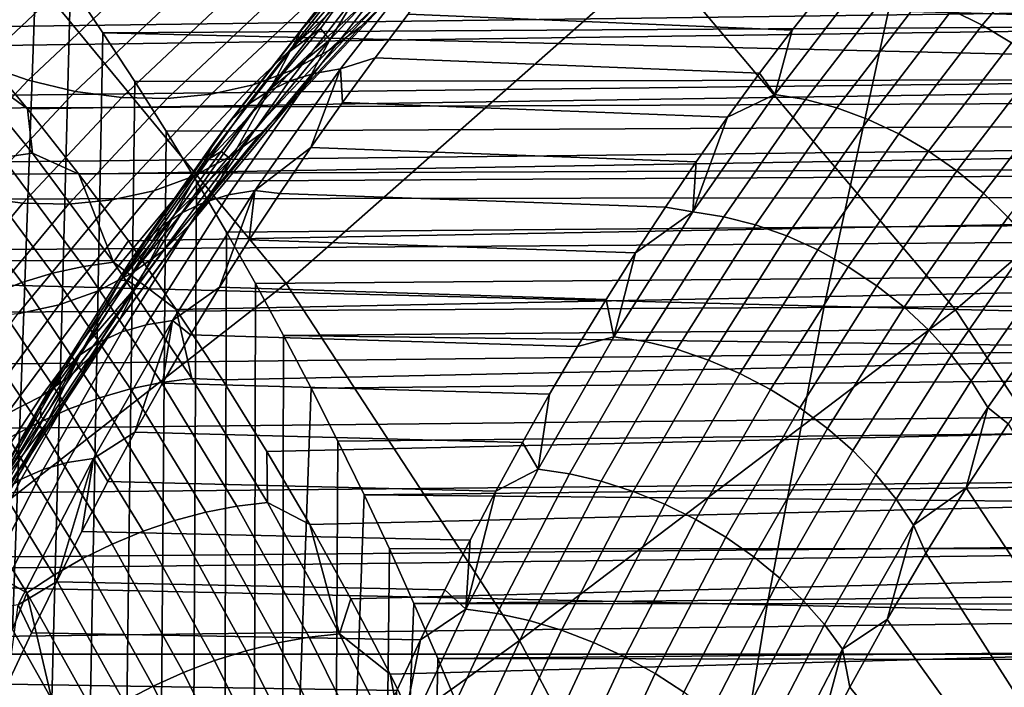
# Model space of a CAD drawing. Header units: metres. Extents: x -240 to 45, y -77 to 27.
# Tile 511 of 656: x -174.48 to -172.78, y 3.58 to 4.73. Entities that reach past the tile are written whole.
import ezdxf

# ---------------------------------------------------------------- set-up
doc = ezdxf.new("R2010")
doc.units = ezdxf.units.M
doc.layers.add('solid_102011X2', color=7, linetype='CONTINUOUS')

msp = doc.modelspace()

# ---------------------------------------------------------------- linework, layer by layer
at = {"layer": 'solid_102011X2'}
for points in [[(-174.021149, 4.277624, 308.858734), (-174.53035, 4.893939, 308.458069), (-173.972977, 5.451769, 309.578003), (-173.380569, 4.842184, 310.046204)], [(-172.865036, 4.232336, 310.446808), (-173.380569, 4.842184, 310.046204), (-172.809128, 5.394247, 311.157349), (-172.217361, 4.791349, 311.614197)], [(-170.988953, 5.191526, 350.291138), (-172.85762, 5.249444, 348.975159), (-172.981064, 4.747768, 349.126923), (-171.108978, 4.695385, 350.442841)], [(-174.451141, 4.874884, 299.806976), (-174.493454, 3.680415, 299.736572), (-174.564026, 3.798847, 299.61911), (-174.509888, 4.955082, 299.709198)], [(-173.660828, 4.941173, 288.907257), (-173.84285, 4.769847, 288.60434), (-173.892044, 4.720762, 288.663483), (-173.711334, 4.890865, 288.964264)], [(-173.813904, 4.928368, 288.097015), (-173.968597, 4.749249, 287.839569), (-173.994019, 4.715869, 287.879303), (-173.840134, 4.894068, 288.135437)], [(-172.671036, 4.898368, 287.281494), (-172.819046, 4.723392, 287.038177), (-172.87146, 4.749152, 287.050629), (-172.722855, 4.924822, 287.294891)], [(-174.446869, 4.862644, 289.421143), (-174.626862, 4.693226, 289.121613), (-174.704147, 4.737571, 289.141296), (-174.522995, 4.908093, 289.44281)], [(-172.621094, 4.866827, 287.272705), (-172.768402, 4.692682, 287.030548), (-172.819046, 4.723392, 287.038177), (-172.671036, 4.898368, 287.281494)], [(-174.760162, 3.701378, 307.550323), (-175.163818, 4.323822, 307.250885), (-174.53035, 4.893939, 308.458069), (-174.021149, 4.277624, 308.858734)], [(-173.840134, 4.894068, 288.135437), (-173.994019, 4.715869, 287.879303), (-174.014038, 4.678585, 287.91864), (-173.861038, 4.855753, 288.173279)], [(-173.977753, 4.637334, 288.251617), (-173.801147, 4.825821, 288.545532), (-173.767471, 4.887987, 288.487823), (-173.945709, 4.697755, 288.191193)], [(-173.711334, 4.890865, 288.964264), (-173.892044, 4.720762, 288.663483), (-173.948135, 4.679177, 288.72226), (-173.768524, 4.848245, 289.021179)], [(-173.871811, 4.81895, 288.21759), (-173.945709, 4.697755, 288.191193), (-173.767471, 4.887987, 288.487823)], [(-174.368271, 4.825234, 289.393738), (-174.547302, 4.656725, 289.095795), (-174.626862, 4.693226, 289.121613), (-174.446869, 4.862644, 289.421143)], [(-174.393585, 4.793295, 299.902771), (-174.425705, 3.560096, 299.849304), (-174.493454, 3.680415, 299.736572), (-174.451141, 4.874884, 299.806976)], [(-173.861038, 4.855753, 288.173279), (-174.014038, 4.678585, 287.91864), (-173.961487, 4.717659, 288.06839)], [(-173.768524, 4.848245, 289.021179), (-173.948135, 4.679177, 288.72226), (-174.010422, 4.645612, 288.779907), (-173.831696, 4.813845, 289.077362)], [(-173.861038, 4.855753, 288.173279), (-173.961487, 4.717659, 288.06839), (-173.945709, 4.697755, 288.191193), (-173.871811, 4.81895, 288.21759)], [(-169.980637, 4.832137, 299.087341), (-177.684311, 4.792286, 303.760437), (-177.598663, 4.680839, 303.82959), (-169.878571, 4.78199, 299.081604)], [(-174.559189, 4.687746, 298.742462), (-170.823715, 4.73943, 296.394928), (-170.916031, 4.839457, 296.241272), (-174.653488, 4.793106, 298.58551)], [(-173.618225, 3.661996, 309.151001), (-174.021149, 4.277624, 308.858734), (-173.380569, 4.842184, 310.046204), (-172.865036, 4.232336, 310.446808)], [(-173.820648, 4.835699, 287.687347), (-173.973053, 4.640104, 287.433716), (-174.015717, 4.626624, 287.470306), (-173.863647, 4.821793, 287.723389)], [(-173.774582, 4.844099, 287.653534), (-173.92717, 4.648246, 287.399536), (-173.973053, 4.640104, 287.433716), (-173.820648, 4.835699, 287.687347)], [(-173.92717, 4.648246, 287.399536), (-173.774582, 4.844099, 287.653534), (-173.810074, 4.742, 287.483337), (-173.867386, 4.666679, 287.387939)], [(-174.288162, 4.79633, 289.360931), (-174.466446, 4.628523, 289.064209), (-174.547302, 4.656725, 289.095795), (-174.368271, 4.825234, 289.393738)], [(-174.337219, 4.710276, 299.996582), (-174.393585, 4.793295, 299.902771), (-171.75383, 4.814499, 298.283234), (-171.559601, 4.726962, 298.302368)], [(-173.831696, 4.813845, 289.077362), (-174.010422, 4.645612, 288.779907), (-174.07811, 4.620485, 288.835724), (-173.90004, 4.788092, 289.13208)], [(-173.863647, 4.821793, 287.723389), (-174.015717, 4.626624, 287.470306), (-174.054581, 4.607987, 287.508759), (-173.902969, 4.802567, 287.761078)], [(-173.801147, 4.825821, 288.545532), (-173.977753, 4.637334, 288.251617), (-174.01799, 4.582931, 288.312866), (-173.84285, 4.769847, 288.60434)], [(-173.147461, 4.714766, 287.037659), (-173.810074, 4.742, 287.483337), (-173.751587, 4.815953, 287.580688), (-173.089905, 4.787946, 287.132294)], [(-172.981064, 4.747768, 349.126923), (-174.838776, 4.800856, 347.786346), (-174.952835, 4.286175, 347.922791), (-173.09201, 4.238776, 349.263336)], [(-174.207565, 4.776293, 289.32309), (-174.38533, 4.608973, 289.027252), (-174.466446, 4.628523, 289.064209), (-174.288162, 4.79633, 289.360931)], [(-173.902969, 4.802567, 287.761078), (-174.054581, 4.607987, 287.508759), (-174.089142, 4.584442, 287.548645), (-173.93811, 4.778277, 287.799988)], [(-169.878571, 4.78199, 299.081604), (-177.598663, 4.680839, 303.82959), (-177.514893, 4.568139, 303.896606), (-169.626129, 4.65806, 299.063293)], [(-174.337219, 4.710276, 299.996582), (-174.360809, 3.437907, 299.957336), (-174.425705, 3.560096, 299.849304), (-174.393585, 4.793295, 299.902771)], [(-173.90004, 4.788092, 289.13208), (-174.07811, 4.620485, 288.835724), (-174.150375, 4.60411, 288.889008), (-173.972733, 4.771308, 289.184631)], [(-173.93811, 4.778277, 287.799988), (-174.089142, 4.584442, 287.548645), (-174.118942, 4.556303, 287.589386), (-173.968597, 4.749249, 287.839569)], [(-173.031815, 4.793441, 287.114746), (-173.177444, 4.603734, 286.875549), (-173.147461, 4.714766, 287.037659), (-173.089905, 4.787946, 287.132294)], [(-172.978607, 4.784428, 287.089203), (-173.124039, 4.594984, 286.850311), (-173.177444, 4.603734, 286.875549), (-173.031815, 4.793441, 287.114746)], [(-172.924896, 4.769594, 287.067719), (-173.069992, 4.580588, 286.829376), (-173.124039, 4.594984, 286.850311), (-172.978607, 4.784428, 287.089203)], [(-172.462891, 3.623363, 310.731689), (-172.865036, 4.232336, 310.446808), (-172.217361, 4.791349, 311.614197), (-171.695358, 4.187817, 312.014191)], [(-174.127457, 4.765372, 289.280762), (-174.304947, 4.598318, 288.985382), (-174.38533, 4.608973, 289.027252), (-174.207565, 4.776293, 289.32309)], [(-174.048859, 4.763704, 289.234406), (-174.226288, 4.59669, 288.939087), (-174.304947, 4.598318, 288.985382), (-174.127457, 4.765372, 289.280762)], [(-173.972733, 4.771308, 289.184631), (-174.150375, 4.60411, 288.889008), (-174.226288, 4.59669, 288.939087), (-174.048859, 4.763704, 289.234406)], [(-173.84285, 4.769847, 288.60434), (-174.01799, 4.582931, 288.312866), (-174.065903, 4.535223, 288.374146), (-173.892044, 4.720762, 288.663483)], [(-172.87146, 4.749152, 287.050629), (-173.016083, 4.560754, 286.81308), (-173.069992, 4.580588, 286.829376), (-172.924896, 4.769594, 287.067719)], [(-173.968597, 4.749249, 287.839569), (-174.118942, 4.556303, 287.589386), (-174.143555, 4.523946, 287.630432), (-173.994019, 4.715869, 287.879303)], [(-171.108978, 4.695385, 350.442841), (-172.981064, 4.747768, 349.126923), (-173.09201, 4.238776, 349.263336), (-171.216858, 4.192008, 350.579224)], [(-172.819046, 4.723392, 287.038177), (-172.963089, 4.535762, 286.801605), (-173.016083, 4.560754, 286.81308), (-172.87146, 4.749152, 287.050629)], [(-174.467712, 4.57881, 298.894714), (-170.733994, 4.635945, 296.54422), (-170.823715, 4.73943, 296.394928), (-174.559189, 4.687746, 298.742462)], [(-174.337219, 4.710276, 299.996582), (-171.559601, 4.726962, 298.302368), (-171.365631, 4.640574, 298.314728)], [(-173.203873, 4.640284, 286.944916), (-173.867386, 4.666679, 287.387939), (-173.810074, 4.742, 287.483337), (-173.147461, 4.714766, 287.037659)], [(-174.282074, 4.625998, 300.088348), (-174.29866, 3.314027, 300.06073), (-174.360809, 3.437907, 299.957336), (-174.337219, 4.710276, 299.996582)], [(-174.282074, 4.625998, 300.088348), (-174.337219, 4.710276, 299.996582), (-171.365631, 4.640574, 298.314728), (-171.34404, 4.631032, 298.315704)], [(-173.994019, 4.715869, 287.879303), (-174.143555, 4.523946, 287.630432), (-174.162689, 4.487804, 287.671265), (-174.014038, 4.678585, 287.91864)], [(-173.892044, 4.720762, 288.663483), (-174.065903, 4.535223, 288.374146), (-174.120895, 4.494806, 288.434753), (-173.948135, 4.679177, 288.72226)], [(-173.961487, 4.717659, 288.06839), (-174.048584, 4.613132, 287.923401), (-173.945709, 4.697755, 288.191193)], [(-174.014038, 4.678585, 287.91864), (-174.048584, 4.613132, 287.923401), (-173.961487, 4.717659, 288.06839)], [(-173.177444, 4.603734, 286.875549), (-173.203873, 4.640284, 286.944916), (-173.147461, 4.714766, 287.037659)], [(-172.768402, 4.692682, 287.030548), (-172.911743, 4.505971, 286.795135), (-172.963089, 4.535762, 286.801605), (-172.819046, 4.723392, 287.038177)], [(-174.146881, 4.433763, 287.970123), (-173.977753, 4.637334, 288.251617), (-173.945709, 4.697755, 288.191193), (-174.116455, 4.492233, 287.907013)], [(-174.048584, 4.613132, 287.923401), (-174.116455, 4.492233, 287.907013), (-173.945709, 4.697755, 288.191193)], [(-172.720261, 4.657461, 287.027863), (-172.862778, 4.471804, 286.793762), (-172.911743, 4.505971, 286.795135), (-172.768402, 4.692682, 287.030548)], [(-174.458633, 4.502194, 299.020599), (-174.602386, 4.677364, 298.781342), (-174.654312, 4.669742, 298.805023), (-174.510696, 4.494866, 299.044006)], [(-174.602386, 4.677364, 298.781342), (-174.467712, 4.57881, 298.894714), (-174.559189, 4.687746, 298.742462)], [(-174.458633, 4.502194, 299.020599), (-174.467712, 4.57881, 298.894714), (-174.602386, 4.677364, 298.781342)], [(-173.948135, 4.679177, 288.72226), (-174.120895, 4.494806, 288.434753), (-174.182297, 4.462183, 288.493866), (-174.010422, 4.645612, 288.779907)], [(-174.014038, 4.678585, 287.91864), (-174.162689, 4.487804, 287.671265), (-174.133087, 4.50557, 287.782776), (-174.048584, 4.613132, 287.923401)], [(-173.92717, 4.648246, 287.399536), (-173.867386, 4.666679, 287.387939), (-173.923508, 4.590044, 287.294556)], [(-173.259125, 4.564555, 286.854126), (-173.923508, 4.590044, 287.294556), (-173.867386, 4.666679, 287.387939), (-173.203873, 4.640284, 286.944916)], [(-169.511795, 4.601267, 299.053833), (-169.626129, 4.65806, 299.063293), (-177.514893, 4.568139, 303.896606)], [(-174.466446, 4.628523, 289.064209), (-174.637863, 4.445574, 288.778931), (-174.719452, 4.472984, 288.809265), (-174.547302, 4.656725, 289.095795)], [(-174.010422, 4.645612, 288.779907), (-174.182297, 4.462183, 288.493866), (-174.249329, 4.437761, 288.550781), (-174.07811, 4.620485, 288.835724)], [(-173.92717, 4.648246, 287.399536), (-174.074936, 4.438233, 287.153625), (-174.120621, 4.430375, 287.188141), (-173.973053, 4.640104, 287.433716)], [(-173.92717, 4.648246, 287.399536), (-173.978424, 4.512152, 287.203156), (-174.074936, 4.438233, 287.153625)], [(-173.92717, 4.648246, 287.399536), (-173.923508, 4.590044, 287.294556), (-173.978424, 4.512152, 287.203156)], [(-172.675293, 4.61823, 287.030121), (-172.816925, 4.43375, 286.797485), (-172.862778, 4.471804, 286.793762), (-172.720261, 4.657461, 287.027863)], [(-174.38533, 4.608973, 289.027252), (-174.556229, 4.426572, 288.742828), (-174.637863, 4.445574, 288.778931), (-174.466446, 4.628523, 289.064209)], [(-174.37912, 4.466531, 299.042145), (-170.646927, 4.529209, 296.689148), (-170.733994, 4.635945, 296.54422), (-174.467712, 4.57881, 298.894714)], [(-174.228195, 4.54058, 300.178009), (-174.239258, 3.188433, 300.159607), (-174.29866, 3.314027, 300.06073), (-174.282074, 4.625998, 300.088348)], [(-174.228195, 4.54058, 300.178009), (-174.282074, 4.625998, 300.088348), (-171.34404, 4.631032, 298.315704), (-171.172226, 4.555715, 298.320465)], [(-174.015717, 4.626624, 287.470306), (-174.162949, 4.417367, 287.22525), (-174.201355, 4.399381, 287.264496), (-174.054581, 4.607987, 287.508759)], [(-173.977753, 4.637334, 288.251617), (-174.146881, 4.433763, 287.970123), (-174.185654, 4.381116, 288.033813), (-174.01799, 4.582931, 288.312866)], [(-173.973053, 4.640104, 287.433716), (-174.120621, 4.430375, 287.188141), (-174.162949, 4.417367, 287.22525), (-174.015717, 4.626624, 287.470306)], [(-173.177444, 4.603734, 286.875549), (-173.259125, 4.564555, 286.854126), (-173.203873, 4.640284, 286.944916)], [(-174.304947, 4.598318, 288.985382), (-174.475571, 4.416216, 288.701416), (-174.556229, 4.426572, 288.742828), (-174.38533, 4.608973, 289.027252)], [(-174.07811, 4.620485, 288.835724), (-174.249329, 4.437761, 288.550781), (-174.321152, 4.421845, 288.604797), (-174.150375, 4.60411, 288.889008)], [(-174.054581, 4.607987, 287.508759), (-174.201355, 4.399381, 287.264496), (-174.235336, 4.376659, 287.305328), (-174.089142, 4.584442, 287.548645)], [(-174.048584, 4.613132, 287.923401), (-174.133087, 4.50557, 287.782776), (-174.116455, 4.492233, 287.907013)], [(-172.634155, 4.57555, 287.037323), (-172.774796, 4.39235, 286.806305), (-172.816925, 4.43375, 286.797485), (-172.675293, 4.61823, 287.030121)], [(-169.511795, 4.601267, 299.053833), (-177.514893, 4.568139, 303.896606), (-177.433197, 4.454524, 303.961426), (-169.399796, 4.544442, 299.044708)], [(-174.226288, 4.59669, 288.939087), (-174.396881, 4.414634, 288.655212), (-174.475571, 4.416216, 288.701416), (-174.304947, 4.598318, 288.985382)], [(-174.150375, 4.60411, 288.889008), (-174.321152, 4.421845, 288.604797), (-174.396881, 4.414634, 288.655212), (-174.226288, 4.59669, 288.939087)], [(-173.177444, 4.603734, 286.875549), (-173.318665, 4.401117, 286.643768), (-173.259125, 4.564555, 286.854126)], [(-173.124039, 4.594984, 286.850311), (-173.26506, 4.392657, 286.618866), (-173.318665, 4.401117, 286.643768), (-173.177444, 4.603734, 286.875549)], [(-173.069992, 4.580588, 286.829376), (-173.210678, 4.378746, 286.59848), (-173.26506, 4.392657, 286.618866), (-173.124039, 4.594984, 286.850311)], [(-174.458633, 4.502194, 299.020599), (-174.37912, 4.466531, 299.042145), (-174.467712, 4.57881, 298.894714)], [(-174.089142, 4.584442, 287.548645), (-174.235336, 4.376659, 287.305328), (-174.264435, 4.349505, 287.347198), (-174.118942, 4.556303, 287.589386)], [(-174.01799, 4.582931, 288.312866), (-174.185654, 4.381116, 288.033813), (-174.232285, 4.334949, 288.097229), (-174.065903, 4.535223, 288.374146)], [(-173.313217, 4.487628, 286.765259), (-173.978424, 4.512152, 287.203156), (-173.923508, 4.590044, 287.294556), (-173.259125, 4.564555, 286.854126)], [(-173.016083, 4.560754, 286.81308), (-173.156311, 4.359581, 286.582916), (-173.210678, 4.378746, 286.59848), (-173.069992, 4.580588, 286.829376)], [(-174.118942, 4.556303, 287.589386), (-174.264435, 4.349505, 287.347198), (-174.288269, 4.318279, 287.389587), (-174.143555, 4.523946, 287.630432)], [(-173.318665, 4.401117, 286.643768), (-173.313217, 4.487628, 286.765259), (-173.259125, 4.564555, 286.854126)], [(-172.963089, 4.535762, 286.801605), (-173.102707, 4.335436, 286.572418), (-173.156311, 4.359581, 286.582916), (-173.016083, 4.560754, 286.81308)], [(-169.290115, 4.487599, 299.035858), (-169.399796, 4.544442, 299.044708), (-177.433197, 4.454524, 303.961426)], [(-174.175568, 4.453906, 300.265625), (-174.182602, 3.061459, 300.253906), (-174.239258, 3.188433, 300.159607), (-174.228195, 4.54058, 300.178009)], [(-174.175568, 4.453906, 300.265625), (-174.228195, 4.54058, 300.178009), (-171.172226, 4.555715, 298.320465), (-170.980469, 4.473168, 298.319702)], [(-174.293427, 4.351108, 299.184753), (-170.562546, 4.419422, 296.829559), (-170.646927, 4.529209, 296.689148), (-174.37912, 4.466531, 299.042145)], [(-174.143555, 4.523946, 287.630432), (-174.288269, 4.318279, 287.389587), (-174.306519, 4.283401, 287.431885), (-174.162689, 4.487804, 287.671265)], [(-174.065903, 4.535223, 288.374146), (-174.232285, 4.334949, 288.097229), (-174.286209, 4.295836, 288.159637), (-174.120895, 4.494806, 288.434753)], [(-172.911743, 4.505971, 286.795135), (-173.050659, 4.306656, 286.567108), (-173.102707, 4.335436, 286.572418), (-172.963089, 4.535762, 286.801605)], [(-174.133087, 4.50557, 287.782776), (-174.214966, 4.395144, 287.646515), (-174.116455, 4.492233, 287.907013)], [(-174.162689, 4.487804, 287.671265), (-174.214966, 4.395144, 287.646515), (-174.133087, 4.50557, 287.782776)], [(-174.074936, 4.438233, 287.153625), (-173.978424, 4.512152, 287.203156), (-174.03212, 4.433053, 287.1138)], [(-173.366135, 4.40955, 286.678345), (-174.03212, 4.433053, 287.1138), (-173.978424, 4.512152, 287.203156), (-173.313217, 4.487628, 286.765259)], [(-172.862778, 4.471804, 286.793762), (-173.0009, 4.273651, 286.567047), (-173.050659, 4.306656, 286.567108), (-172.911743, 4.505971, 286.795135)], [(-174.37114, 4.307235, 299.276276), (-174.510696, 4.494866, 299.044006), (-174.563614, 4.482583, 299.063019), (-174.424347, 4.2955, 299.294769)], [(-174.318909, 4.314245, 299.253174), (-174.458633, 4.502194, 299.020599), (-174.510696, 4.494866, 299.044006), (-174.37114, 4.307235, 299.276276)], [(-174.318909, 4.314245, 299.253174), (-174.37912, 4.466531, 299.042145), (-174.458633, 4.502194, 299.020599)], [(-174.120895, 4.494806, 288.434753), (-174.286209, 4.295836, 288.159637), (-174.346725, 4.264266, 288.220184), (-174.182297, 4.462183, 288.493866)], [(-174.307999, 4.21587, 287.701996), (-174.146881, 4.433763, 287.970123), (-174.116455, 4.492233, 287.907013), (-174.27916, 4.272175, 287.63623)], [(-174.214966, 4.395144, 287.646515), (-174.27916, 4.272175, 287.63623), (-174.116455, 4.492233, 287.907013)], [(-169.290115, 4.487599, 299.035858), (-177.433197, 4.454524, 303.961426), (-177.408798, 4.419834, 303.980682), (-169.182739, 4.430749, 299.027313)], [(-174.424347, 4.2955, 299.294769), (-174.563614, 4.482583, 299.063019), (-174.616364, 4.465625, 299.077362), (-174.477539, 4.2793, 299.308411)], [(-174.162689, 4.487804, 287.671265), (-174.306519, 4.283401, 287.431885), (-174.214966, 4.395144, 287.646515)], [(-174.124176, 4.36612, 300.351135), (-174.175568, 4.453906, 300.265625), (-170.980469, 4.473168, 298.319702), (-170.789978, 4.393008, 298.312561)], [(-173.318665, 4.401117, 286.643768), (-173.366135, 4.40955, 286.678345), (-173.313217, 4.487628, 286.765259)], [(-172.816925, 4.43375, 286.797485), (-172.954132, 4.236892, 286.572296), (-173.0009, 4.273651, 286.567047), (-172.862778, 4.471804, 286.793762)], [(-174.477539, 4.2793, 299.308411), (-174.616364, 4.465625, 299.077362), (-174.668762, 4.444076, 299.086975), (-174.530502, 4.258723, 299.317078)], [(-174.182297, 4.462183, 288.493866), (-174.346725, 4.264266, 288.220184), (-174.413101, 4.240633, 288.278198), (-174.249329, 4.437761, 288.550781)], [(-174.318909, 4.314245, 299.253174), (-174.293427, 4.351108, 299.184753), (-174.37912, 4.466531, 299.042145)], [(-174.249329, 4.437761, 288.550781), (-174.413101, 4.240633, 288.278198), (-174.484497, 4.225231, 288.332916), (-174.321152, 4.421845, 288.604797)], [(-174.074936, 4.438233, 287.153625), (-174.217346, 4.214065, 286.916626), (-174.262817, 4.206521, 286.951477), (-174.120621, 4.430375, 287.188141)], [(-174.074936, 4.438233, 287.153625), (-174.135864, 4.271435, 286.941132), (-174.217346, 4.214065, 286.916626)], [(-174.124176, 4.36612, 300.351135), (-174.128723, 2.933255, 300.343567), (-174.182602, 3.061459, 300.253906), (-174.175568, 4.453906, 300.265625)], [(-174.074936, 4.438233, 287.153625), (-174.084595, 4.352798, 287.026428), (-174.135864, 4.271435, 286.941132)], [(-174.074936, 4.438233, 287.153625), (-174.03212, 4.433053, 287.1138), (-174.084595, 4.352798, 287.026428)], [(-169.182739, 4.430749, 299.027313), (-177.408798, 4.419834, 303.980682), (-177.337769, 4.316699, 304.036438), (-169.077698, 4.373904, 299.019104)], [(-174.475571, 4.416216, 288.701416), (-174.638763, 4.219783, 288.429779), (-174.719711, 4.229805, 288.470734), (-174.556229, 4.426572, 288.742828)], [(-174.321152, 4.421845, 288.604797), (-174.484497, 4.225231, 288.332916), (-174.560043, 4.218252, 288.383667), (-174.396881, 4.414634, 288.655212)], [(-174.146881, 4.433763, 287.970123), (-174.307999, 4.21587, 287.701996), (-174.345322, 4.165173, 287.768066), (-174.185654, 4.381116, 288.033813)], [(-174.120621, 4.430375, 287.188141), (-174.262817, 4.206521, 286.951477), (-174.30481, 4.194032, 286.989136), (-174.162949, 4.417367, 287.22525)], [(-173.417862, 4.330369, 286.593384), (-174.084595, 4.352798, 287.026428), (-174.03212, 4.433053, 287.1138), (-173.366135, 4.40955, 286.678345)], [(-172.774796, 4.39235, 286.806305), (-172.911026, 4.196903, 286.582703), (-172.954132, 4.236892, 286.572296), (-172.816925, 4.43375, 286.797485)], [(-174.396881, 4.414634, 288.655212), (-174.560043, 4.218252, 288.383667), (-174.638763, 4.219783, 288.429779), (-174.475571, 4.416216, 288.701416)], [(-174.162949, 4.417367, 287.22525), (-174.30481, 4.194032, 286.989136), (-174.342773, 4.176766, 287.029144), (-174.201355, 4.399381, 287.264496)], [(-174.210678, 4.23273, 299.322479), (-170.480896, 4.306765, 296.965485), (-170.562546, 4.419422, 296.829559), (-174.293427, 4.351108, 299.184753)], [(-173.318665, 4.401117, 286.643768), (-173.417862, 4.330369, 286.593384), (-173.366135, 4.40955, 286.678345)], [(-174.201355, 4.399381, 287.264496), (-174.342773, 4.176766, 287.029144), (-174.376175, 4.154952, 287.070953), (-174.235336, 4.376659, 287.305328)], [(-174.306519, 4.283401, 287.431885), (-174.294174, 4.282036, 287.514679), (-174.214966, 4.395144, 287.646515)], [(-174.214966, 4.395144, 287.646515), (-174.294174, 4.282036, 287.514679), (-174.27916, 4.272175, 287.63623)], [(-174.074097, 4.2774, 300.434479), (-174.124176, 4.36612, 300.351135), (-170.789978, 4.393008, 298.312561), (-170.58493, 4.306862, 298.300781)], [(-173.318665, 4.401117, 286.643768), (-173.455002, 4.185579, 286.420135), (-173.417862, 4.330369, 286.593384)], [(-173.26506, 4.392657, 286.618866), (-173.401199, 4.177439, 286.395569), (-173.455002, 4.185579, 286.420135), (-173.318665, 4.401117, 286.643768)], [(-173.210678, 4.378746, 286.59848), (-173.346481, 4.164059, 286.375732), (-173.401199, 4.177439, 286.395569), (-173.26506, 4.392657, 286.618866)], [(-172.737015, 4.348196, 286.820068), (-172.872192, 4.154254, 286.598175), (-172.911026, 4.196903, 286.582703), (-172.774796, 4.39235, 286.806305)], [(-168.975006, 4.317087, 299.01123), (-169.077698, 4.373904, 299.019104), (-177.337769, 4.316699, 304.036438)], [(-174.235336, 4.376659, 287.305328), (-174.376175, 4.154952, 287.070953), (-174.404587, 4.128882, 287.113983), (-174.264435, 4.349505, 287.347198)], [(-174.185654, 4.381116, 288.033813), (-174.345322, 4.165173, 287.768066), (-174.390686, 4.120715, 287.833618), (-174.232285, 4.334949, 288.097229)], [(-173.156311, 4.359581, 286.582916), (-173.291641, 4.14563, 286.360962), (-173.346481, 4.164059, 286.375732), (-173.210678, 4.378746, 286.59848)], [(-173.468414, 4.250134, 286.510376), (-174.135864, 4.271435, 286.941132), (-174.084595, 4.352798, 287.026428), (-173.417862, 4.330369, 286.593384)], [(-174.074097, 4.2774, 300.434479), (-174.077576, 2.803921, 300.42868), (-174.128723, 2.933255, 300.343567), (-174.124176, 4.36612, 300.351135)], [(-173.102707, 4.335436, 286.572418), (-173.237457, 4.122416, 286.35141), (-173.291641, 4.14563, 286.360962), (-173.156311, 4.359581, 286.582916)], [(-174.264435, 4.349505, 287.347198), (-174.404587, 4.128882, 287.113983), (-174.427628, 4.098905, 287.157684), (-174.288269, 4.318279, 287.389587)], [(-174.318909, 4.314245, 299.253174), (-174.210678, 4.23273, 299.322479), (-174.293427, 4.351108, 299.184753)], [(-173.050659, 4.306656, 286.567108), (-173.184708, 4.094747, 286.34726), (-173.237457, 4.122416, 286.35141), (-173.102707, 4.335436, 286.572418)], [(-172.704132, 4.301917, 286.838562), (-172.838211, 4.109554, 286.6185), (-172.872192, 4.154254, 286.598175), (-172.737015, 4.348196, 286.820068)], [(-174.288269, 4.318279, 287.389587), (-174.427628, 4.098905, 287.157684), (-174.444977, 4.065419, 287.201447), (-174.306519, 4.283401, 287.431885)], [(-174.232285, 4.334949, 288.097229), (-174.390686, 4.120715, 287.833618), (-174.443527, 4.083051, 287.897766), (-174.286209, 4.295836, 288.159637)], [(-173.455002, 4.185579, 286.420135), (-173.468414, 4.250134, 286.510376), (-173.417862, 4.330369, 286.593384)], [(-168.975006, 4.317087, 299.01123), (-177.337769, 4.316699, 304.036438), (-177.268448, 4.212858, 304.090485), (-168.874771, 4.26033, 299.003723)], [(-174.236069, 4.106786, 299.501068), (-174.37114, 4.307235, 299.276276), (-174.424347, 4.2955, 299.294769), (-174.289551, 4.095646, 299.519073)], [(-174.183685, 4.113451, 299.478241), (-174.318909, 4.314245, 299.253174), (-174.37114, 4.307235, 299.276276), (-174.236069, 4.106786, 299.501068)], [(-174.183685, 4.113451, 299.478241), (-174.210678, 4.23273, 299.322479), (-174.318909, 4.314245, 299.253174)], [(-174.130875, 4.111595, 299.455292), (-170.401978, 4.191424, 297.096832), (-170.480896, 4.306765, 296.965485), (-174.210678, 4.23273, 299.322479)], [(-174.025299, 4.187689, 300.515717), (-174.074097, 4.2774, 300.434479), (-170.58493, 4.306862, 298.300781), (-170.383118, 4.2205, 298.287292)], [(-173.0009, 4.273651, 286.567047), (-173.13414, 4.063018, 286.348541), (-173.184708, 4.094747, 286.34726), (-173.050659, 4.306656, 286.567108)], [(-172.67659, 4.254173, 286.861542), (-172.809525, 4.063441, 286.643341), (-172.838211, 4.109554, 286.6185), (-172.704132, 4.301917, 286.838562)], [(-173.09201, 4.238776, 349.263336), (-174.952835, 4.286175, 347.922791), (-175.053894, 3.764891, 348.043671), (-173.190308, 3.723255, 349.384216)], [(-174.286209, 4.295836, 288.159637), (-174.443527, 4.083051, 287.897766), (-174.503189, 4.05265, 287.959778), (-174.346725, 4.264266, 288.220184)], [(-174.289551, 4.095646, 299.519073), (-174.424347, 4.2955, 299.294769), (-174.477539, 4.2793, 299.308411), (-174.343185, 4.080271, 299.531982)], [(-174.431992, 3.078241, 307.784088), (-174.760162, 3.701378, 307.550323), (-174.021149, 4.277624, 308.858734), (-173.618225, 3.661996, 309.151001)], [(-174.343185, 4.080271, 299.531982), (-174.477539, 4.2793, 299.308411), (-174.530502, 4.258723, 299.317078), (-174.396713, 4.060756, 299.539734)], [(-174.460556, 3.984445, 287.44809), (-174.307999, 4.21587, 287.701996), (-174.27916, 4.272175, 287.63623), (-174.433304, 4.038361, 287.3797)], [(-174.306519, 4.283401, 287.431885), (-174.444977, 4.065419, 287.201447), (-174.370712, 4.166415, 287.387299)], [(-174.370712, 4.166415, 287.387299), (-174.433304, 4.038361, 287.3797), (-174.27916, 4.272175, 287.63623)], [(-174.306519, 4.283401, 287.431885), (-174.370712, 4.166415, 287.387299), (-174.294174, 4.282036, 287.514679)], [(-174.294174, 4.282036, 287.514679), (-174.370712, 4.166415, 287.387299), (-174.27916, 4.272175, 287.63623)], [(-174.217346, 4.214065, 286.916626), (-174.135864, 4.271435, 286.941132), (-174.185913, 4.189013, 286.857849)], [(-173.517776, 4.168894, 286.429352), (-174.185913, 4.189013, 286.857849), (-174.135864, 4.271435, 286.941132), (-173.468414, 4.250134, 286.510376)], [(-174.025299, 4.187689, 300.515717), (-174.029129, 2.673637, 300.509308), (-174.077576, 2.803921, 300.42868), (-174.074097, 4.2774, 300.434479)], [(-172.954132, 4.236892, 286.572296), (-173.086472, 4.027681, 286.355225), (-173.13414, 4.063018, 286.348541), (-173.0009, 4.273651, 286.567047)], [(-168.874771, 4.26033, 299.003723), (-177.268448, 4.212858, 304.090485), (-177.200928, 4.108491, 304.142761), (-168.776855, 4.203617, 298.996582)], [(-174.396713, 4.060756, 299.539734), (-174.530502, 4.258723, 299.317078), (-174.582382, 4.234089, 299.320648), (-174.449265, 4.037401, 299.542175)], [(-174.346725, 4.264266, 288.220184), (-174.503189, 4.05265, 287.959778), (-174.568924, 4.029892, 288.01889), (-174.413101, 4.240633, 288.278198)], [(-172.809525, 4.063441, 286.643341), (-172.67659, 4.254173, 286.861542), (-172.699921, 4.143882, 286.814606), (-172.774582, 4.035441, 286.692047)], [(-174.413101, 4.240633, 288.278198), (-174.568924, 4.029892, 288.01889), (-174.639908, 4.015061, 288.07428), (-174.484497, 4.225231, 288.332916)], [(-174.449265, 4.037401, 299.542175), (-174.582382, 4.234089, 299.320648), (-174.632492, 4.205731, 299.319031), (-174.500153, 4.010523, 299.539276)], [(-173.455002, 4.185579, 286.420135), (-173.517776, 4.168894, 286.429352), (-173.468414, 4.250134, 286.510376)], [(-171.216858, 4.192008, 350.579224), (-173.09201, 4.238776, 349.263336), (-173.190308, 3.723255, 349.384216), (-171.312439, 3.682174, 350.700043)], [(-172.911026, 4.196903, 286.582703), (-173.042389, 3.989241, 286.367279), (-173.086472, 4.027681, 286.355225), (-172.954132, 4.236892, 286.572296)], [(-174.183685, 4.113451, 299.478241), (-174.130875, 4.111595, 299.455292), (-174.210678, 4.23273, 299.322479)], [(-174.025299, 4.187689, 300.515717), (-170.383118, 4.2205, 298.287292), (-170.192612, 4.137526, 298.272827)], [(-173.290771, 3.045595, 309.379028), (-173.618225, 3.661996, 309.151001), (-172.865036, 4.232336, 310.446808), (-172.462891, 3.623363, 310.731689)], [(-168.776855, 4.203617, 298.996582), (-177.200928, 4.108491, 304.142761), (-177.133301, 4.000533, 304.194794), (-168.587341, 4.090244, 298.983124)], [(-174.307999, 4.21587, 287.701996), (-174.460556, 3.984445, 287.44809), (-174.49646, 3.935899, 287.516541), (-174.345322, 4.165173, 287.768066)], [(-174.262817, 4.206521, 286.951477), (-174.399094, 3.968557, 286.72467), (-174.440765, 3.95664, 286.762878), (-174.30481, 4.194032, 286.989136)], [(-174.217346, 4.214065, 286.916626), (-174.353821, 3.975756, 286.689514), (-174.399094, 3.968557, 286.72467), (-174.262817, 4.206521, 286.951477)], [(-174.217346, 4.214065, 286.916626), (-174.282318, 4.021194, 286.697388), (-174.353821, 3.975756, 286.689514)], [(-174.217346, 4.214065, 286.916626), (-174.234726, 4.105585, 286.776611), (-174.282318, 4.021194, 286.697388)], [(-174.217346, 4.214065, 286.916626), (-174.185913, 4.189013, 286.857849), (-174.234726, 4.105585, 286.776611)], [(-174.30481, 4.194032, 286.989136), (-174.440765, 3.95664, 286.762878), (-174.478271, 3.940164, 286.80365), (-174.342773, 4.176766, 287.029144)], [(-173.565964, 4.08669, 286.350281), (-174.234726, 4.105585, 286.776611), (-174.185913, 4.189013, 286.857849), (-173.517776, 4.168894, 286.429352)], [(-174.054047, 3.987918, 299.58316), (-170.325821, 4.073574, 297.223572), (-170.401978, 4.191424, 297.096832), (-174.130875, 4.111595, 299.455292)], [(-173.977768, 4.097006, 300.594788), (-174.029129, 2.673637, 300.509308), (-174.025299, 4.187689, 300.515717)], [(-173.977768, 4.097006, 300.594788), (-174.025299, 4.187689, 300.515717), (-170.192612, 4.137526, 298.272827), (-170.184982, 4.134172, 298.272217)], [(-173.455002, 4.185579, 286.420135), (-173.585953, 3.95713, 286.205505), (-173.565964, 4.08669, 286.350281), (-173.517776, 4.168894, 286.429352)], [(-173.401199, 4.177439, 286.395569), (-173.531952, 3.949341, 286.181244), (-173.585953, 3.95713, 286.205505), (-173.455002, 4.185579, 286.420135)], [(-172.872192, 4.154254, 286.598175), (-173.002518, 3.948246, 286.38446), (-173.042389, 3.989241, 286.367279), (-172.911026, 4.196903, 286.582703)], [(-174.345322, 4.165173, 287.768066), (-174.49646, 3.935899, 287.516541), (-174.540588, 3.893328, 287.584137), (-174.390686, 4.120715, 287.833618)], [(-174.342773, 4.176766, 287.029144), (-174.478271, 3.940164, 286.80365), (-174.511108, 3.919348, 286.846375), (-174.376175, 4.154952, 287.070953)], [(-174.444977, 4.065419, 287.201447), (-174.44458, 4.048444, 287.264374), (-174.370712, 4.166415, 287.387299)], [(-174.370712, 4.166415, 287.387299), (-174.44458, 4.048444, 287.264374), (-174.433304, 4.038361, 287.3797)], [(-173.346481, 4.164059, 286.375732), (-173.476898, 3.936545, 286.161987), (-173.531952, 3.949341, 286.181244), (-173.401199, 4.177439, 286.395569)], [(-174.376175, 4.154952, 287.070953), (-174.511108, 3.919348, 286.846375), (-174.538834, 3.894472, 286.890564), (-174.404587, 4.128882, 287.113983)], [(-173.291641, 4.14563, 286.360962), (-173.4216, 3.918924, 286.147949), (-173.476898, 3.936545, 286.161987), (-173.346481, 4.164059, 286.375732)], [(-172.838211, 4.109554, 286.6185), (-172.967422, 3.90528, 286.406555), (-173.002518, 3.948246, 286.38446), (-172.872192, 4.154254, 286.598175)], [(-173.931503, 4.005455, 300.671783), (-173.977768, 4.097006, 300.594788), (-170.184982, 4.134172, 298.272217), (-169.989136, 4.047441, 298.255402)], [(-173.237457, 4.122416, 286.35141), (-173.366837, 3.896729, 286.139374), (-173.4216, 3.918924, 286.147949), (-173.291641, 4.14563, 286.360962)], [(-174.390686, 4.120715, 287.833618), (-174.540588, 3.893328, 287.584137), (-174.592377, 3.857262, 287.650055), (-174.443527, 4.083051, 287.897766)], [(-174.404587, 4.128882, 287.113983), (-174.538834, 3.894472, 286.890564), (-174.561081, 3.865866, 286.935547), (-174.427628, 4.098905, 287.157684)], [(-173.184708, 4.094747, 286.34726), (-173.313385, 3.870278, 286.136353), (-173.366837, 3.896729, 286.139374), (-173.237457, 4.122416, 286.35141)], [(-174.427628, 4.098905, 287.157684), (-174.561081, 3.865866, 286.935547), (-174.57756, 3.833913, 286.980774), (-174.444977, 4.065419, 287.201447)], [(-174.105957, 3.893492, 299.71759), (-174.236069, 4.106786, 299.501068), (-174.289551, 4.095646, 299.519073), (-174.159729, 3.882998, 299.735107)], [(-173.612961, 4.003567, 286.273163), (-174.282318, 4.021194, 286.697388), (-174.234726, 4.105585, 286.776611), (-173.565964, 4.08669, 286.350281)], [(-174.053421, 3.899784, 299.695038), (-174.183685, 4.113451, 299.478241), (-174.236069, 4.106786, 299.501068), (-174.105957, 3.893492, 299.71759)], [(-174.183685, 4.113451, 299.478241), (-174.053421, 3.899784, 299.695038), (-174.054047, 3.987918, 299.58316), (-174.130875, 4.111595, 299.455292)], [(-172.809525, 4.063441, 286.643341), (-172.937607, 3.860956, 286.433258), (-172.967422, 3.90528, 286.406555), (-172.838211, 4.109554, 286.6185)], [(-168.587341, 4.090244, 298.983124), (-177.133301, 4.000533, 304.194794), (-177.067581, 3.891978, 304.244965), (-168.405563, 3.976835, 298.97049)], [(-174.443527, 4.083051, 287.897766), (-174.592377, 3.857262, 287.650055), (-174.651184, 3.828151, 287.71347), (-174.503189, 4.05265, 287.959778)], [(-174.213806, 3.86852, 299.747314), (-174.343185, 4.080271, 299.531982), (-174.396713, 4.060756, 299.539734), (-174.267868, 3.850159, 299.754181)], [(-174.159729, 3.882998, 299.735107), (-174.289551, 4.095646, 299.519073), (-174.343185, 4.080271, 299.531982), (-174.213806, 3.86852, 299.747314)], [(-173.931503, 4.005455, 300.671783), (-173.940125, 2.410155, 300.65744), (-174.029129, 2.673637, 300.509308), (-173.977768, 4.097006, 300.594788)], [(-173.585953, 3.95713, 286.205505), (-173.612961, 4.003567, 286.273163), (-173.565964, 4.08669, 286.350281)], [(-173.13414, 4.063018, 286.348541), (-173.262009, 3.839946, 286.138947), (-173.313385, 3.870278, 286.136353), (-173.184708, 4.094747, 286.34726)], [(-174.444977, 4.065419, 287.201447), (-174.57756, 3.833913, 286.980774), (-174.515747, 3.928289, 287.145935)], [(-174.444977, 4.065419, 287.201447), (-174.515747, 3.928289, 287.145935), (-174.44458, 4.048444, 287.264374)], [(-173.980209, 3.861899, 299.706055), (-170.252426, 3.9534, 297.345703), (-170.325821, 4.073574, 297.223572), (-174.054047, 3.987918, 299.58316)], [(-172.809525, 4.063441, 286.643341), (-172.84671, 3.924903, 286.57373), (-172.937607, 3.860956, 286.433258)], [(-172.809525, 4.063441, 286.643341), (-172.774582, 4.035441, 286.692047), (-172.84671, 3.924903, 286.57373)], [(-174.44458, 4.048444, 287.264374), (-174.515747, 3.928289, 287.145935), (-174.433304, 4.038361, 287.3797)], [(-174.267868, 3.850159, 299.754181), (-174.396713, 4.060756, 299.539734), (-174.449265, 4.037401, 299.542175), (-174.321075, 3.828194, 299.755554)], [(-173.886505, 3.913043, 300.746704), (-173.931503, 4.005455, 300.671783), (-169.989136, 4.047441, 298.255402), (-169.794266, 3.959839, 298.236664)], [(-173.086472, 4.027681, 286.355225), (-173.213455, 3.806168, 286.147095), (-173.262009, 3.839946, 286.138947), (-173.13414, 4.063018, 286.348541)], [(-174.604095, 3.740338, 287.209229), (-174.460556, 3.984445, 287.44809), (-174.433304, 4.038361, 287.3797), (-174.578384, 3.791634, 287.138245)], [(-174.515747, 3.928289, 287.145935), (-174.578384, 3.791634, 287.138245), (-174.433304, 4.038361, 287.3797)], [(-174.321075, 3.828194, 299.755554), (-174.449265, 4.037401, 299.542175), (-174.500153, 4.010523, 299.539276), (-174.372711, 3.802926, 299.751373)], [(-171.642365, 2.10499, 288.483765), (-172.84671, 3.924903, 286.57373), (-172.774582, 4.035441, 286.692047)], [(-174.353821, 3.975756, 286.689514), (-174.282318, 4.021194, 286.697388), (-174.32869, 3.935884, 286.620209)], [(-173.658752, 3.919574, 286.198029), (-174.32869, 3.935884, 286.620209), (-174.282318, 4.021194, 286.697388), (-173.612961, 4.003567, 286.273163)], [(-173.042389, 3.989241, 286.367279), (-173.168396, 3.769424, 286.160736), (-173.213455, 3.806168, 286.147095), (-173.086472, 4.027681, 286.355225)], [(-174.372711, 3.802926, 299.751373), (-174.500153, 4.010523, 299.539276), (-174.548721, 3.980482, 299.531036), (-174.422134, 3.774695, 299.741699)], [(-173.886505, 3.913043, 300.746704), (-173.940125, 2.410155, 300.65744), (-173.931503, 4.005455, 300.671783)], [(-173.585953, 3.95713, 286.205505), (-173.658752, 3.919574, 286.198029), (-173.612961, 4.003567, 286.273163)], [(-174.460556, 3.984445, 287.44809), (-174.604095, 3.740338, 287.209229), (-174.638611, 3.694151, 287.279968), (-174.49646, 3.935899, 287.516541)], [(-174.422134, 3.774695, 299.741699), (-174.548721, 3.980482, 299.531036), (-174.59433, 3.947685, 299.517578), (-174.468689, 3.743887, 299.726685)], [(-174.053421, 3.899784, 299.695038), (-173.980209, 3.861899, 299.706055), (-174.054047, 3.987918, 299.58316)], [(-173.002518, 3.948246, 286.38446), (-173.127487, 3.730238, 286.179626), (-173.168396, 3.769424, 286.160736), (-173.042389, 3.989241, 286.367279)], [(-168.405563, 3.976835, 298.97049), (-177.067581, 3.891978, 304.244965), (-177.003799, 3.782995, 304.293396), (-168.231842, 3.863526, 298.958893)], [(-174.399094, 3.968557, 286.72467), (-174.528854, 3.716605, 286.508698), (-174.570206, 3.705314, 286.547455), (-174.440765, 3.95664, 286.762878)], [(-174.353821, 3.975756, 286.689514), (-174.48378, 3.723425, 286.473206), (-174.528854, 3.716605, 286.508698), (-174.399094, 3.968557, 286.72467)], [(-174.353821, 3.975756, 286.689514), (-174.41774, 3.762712, 286.471985), (-174.48378, 3.723425, 286.473206)], [(-174.353821, 3.975756, 286.689514), (-174.373825, 3.84971, 286.545105), (-174.41774, 3.762712, 286.471985)], [(-174.353821, 3.975756, 286.689514), (-174.32869, 3.935884, 286.620209), (-174.373825, 3.84971, 286.545105)], [(-174.440765, 3.95664, 286.762878), (-174.570206, 3.705314, 286.547455), (-174.607254, 3.689704, 286.588959), (-174.478271, 3.940164, 286.80365)], [(-174.468689, 3.743887, 299.726685), (-174.59433, 3.947685, 299.517578), (-174.564026, 3.798847, 299.61911)], [(-173.909332, 3.733683, 299.824005), (-170.181824, 3.831075, 297.463196), (-170.252426, 3.9534, 297.345703), (-173.980209, 3.861899, 299.706055)], [(-173.886505, 3.913043, 300.746704), (-169.794266, 3.959839, 298.236664), (-169.6008, 3.871582, 298.216064)], [(-173.585953, 3.95713, 286.205505), (-173.710983, 3.715862, 286.000702), (-173.658752, 3.919574, 286.198029)], [(-173.531952, 3.949341, 286.181244), (-173.656769, 3.708458, 285.976776), (-173.710983, 3.715862, 286.000702), (-173.585953, 3.95713, 286.205505)], [(-173.476898, 3.936545, 286.161987), (-173.601395, 3.696301, 285.958069), (-173.656769, 3.708458, 285.976776), (-173.531952, 3.949341, 286.181244)], [(-172.967422, 3.90528, 286.406555), (-173.091309, 3.689171, 286.203491), (-173.127487, 3.730238, 286.179626), (-173.002518, 3.948246, 286.38446)], [(-174.478271, 3.940164, 286.80365), (-174.607254, 3.689704, 286.588959), (-174.639526, 3.669982, 286.632629), (-174.511108, 3.919348, 286.846375)], [(-173.703369, 3.834749, 286.124878), (-174.373825, 3.84971, 286.545105), (-174.32869, 3.935884, 286.620209), (-173.658752, 3.919574, 286.198029)], [(-173.4216, 3.918924, 286.147949), (-173.545639, 3.679563, 285.944763), (-173.601395, 3.696301, 285.958069), (-173.476898, 3.936545, 286.161987)], [(-173.842758, 3.819747, 300.819489), (-173.861389, 2.143348, 300.788483), (-173.940125, 2.410155, 300.65744), (-173.886505, 3.913043, 300.746704)], [(-173.842758, 3.819747, 300.819489), (-173.886505, 3.913043, 300.746704), (-169.6008, 3.871582, 298.216064), (-169.493973, 3.821764, 298.204407)], [(-173.710983, 3.715862, 286.000702), (-173.703369, 3.834749, 286.124878), (-173.658752, 3.919574, 286.198029)], [(-173.366837, 3.896729, 286.139374), (-173.490295, 3.658482, 285.937134), (-173.545639, 3.679563, 285.944763), (-173.4216, 3.918924, 286.147949)], [(-172.937607, 3.860956, 286.433258), (-172.84671, 3.924903, 286.57373), (-172.916306, 3.812219, 286.459595)], [(-171.707489, 1.918916, 288.375366), (-172.916306, 3.812219, 286.459595), (-172.84671, 3.924903, 286.57373), (-171.642365, 2.10499, 288.483765)], [(-173.981339, 3.667353, 299.924988), (-174.105957, 3.893492, 299.71759), (-174.159729, 3.882998, 299.735107), (-174.0354, 3.657557, 299.942017)], [(-173.928665, 3.673242, 299.90271), (-174.053421, 3.899784, 299.695038), (-174.105957, 3.893492, 299.71759), (-173.981339, 3.667353, 299.924988)], [(-173.928665, 3.673242, 299.90271), (-173.980209, 3.861899, 299.706055), (-174.053421, 3.899784, 299.695038)], [(-173.313385, 3.870278, 286.136353), (-173.436157, 3.633361, 285.935242), (-173.490295, 3.658482, 285.937134), (-173.366837, 3.896729, 286.139374)], [(-172.937607, 3.860956, 286.433258), (-173.060379, 3.646807, 286.232025), (-173.091309, 3.689171, 286.203491), (-172.967422, 3.90528, 286.406555)], [(-174.0354, 3.657557, 299.942017), (-174.159729, 3.882998, 299.735107), (-174.213806, 3.86852, 299.747314), (-174.089874, 3.644054, 299.953552)], [(-168.231842, 3.863526, 298.958893), (-177.003799, 3.782995, 304.293396), (-176.988541, 3.756347, 304.304932)], [(-168.231842, 3.863526, 298.958893), (-176.988541, 3.756347, 304.304932), (-176.922287, 3.637982, 304.354858), (-168.06575, 3.750592, 298.948059)], [(-174.089874, 3.644054, 299.953552), (-174.213806, 3.86852, 299.747314), (-174.267868, 3.850159, 299.754181), (-174.14447, 3.626945, 299.959564)], [(-173.928665, 3.673242, 299.90271), (-173.909332, 3.733683, 299.824005), (-173.980209, 3.861899, 299.706055)], [(-173.262009, 3.839946, 286.138947), (-173.383987, 3.604556, 285.939117), (-173.436157, 3.633361, 285.935242), (-173.313385, 3.870278, 286.136353)], [(-172.937607, 3.860956, 286.433258), (-172.983337, 3.697679, 286.349731), (-173.060379, 3.646807, 286.232025)], [(-172.937607, 3.860956, 286.433258), (-172.916306, 3.812219, 286.459595), (-172.983337, 3.697679, 286.349731)], [(-173.746811, 3.749127, 286.05365), (-174.41774, 3.762712, 286.471985), (-174.373825, 3.84971, 286.545105), (-173.703369, 3.834749, 286.124878)], [(-174.14447, 3.626945, 299.959564), (-174.267868, 3.850159, 299.754181), (-174.321075, 3.828194, 299.755554), (-174.198303, 3.60649, 299.959839)], [(-174.198303, 3.60649, 299.959839), (-174.321075, 3.828194, 299.755554), (-174.372711, 3.802926, 299.751373), (-174.250687, 3.58297, 299.954468)], [(-173.841415, 3.60345, 299.937042), (-170.113998, 3.706753, 297.576111), (-170.181824, 3.831075, 297.463196), (-173.909332, 3.733683, 299.824005)], [(-173.710983, 3.715862, 286.000702), (-173.746811, 3.749127, 286.05365), (-173.703369, 3.834749, 286.124878)], [(-173.213455, 3.806168, 286.147095), (-173.334549, 3.572479, 285.94873), (-173.383987, 3.604556, 285.939117), (-173.262009, 3.839946, 286.138947)], [(-173.800247, 3.725647, 300.890259), (-173.861389, 2.143348, 300.788483), (-173.842758, 3.819747, 300.819489)], [(-173.800247, 3.725647, 300.890259), (-173.842758, 3.819747, 300.819489), (-169.493973, 3.821764, 298.204407), (-169.389511, 3.771999, 298.193054)], [(-171.707489, 1.918916, 288.375366), (-172.983337, 3.697679, 286.349731), (-172.916306, 3.812219, 286.459595)], [(-174.468689, 3.743887, 299.726685), (-174.564026, 3.798847, 299.61911), (-174.493454, 3.680415, 299.736572)], [(-174.250687, 3.58297, 299.954468), (-174.372711, 3.802926, 299.751373), (-174.422134, 3.774695, 299.741699), (-174.300934, 3.556704, 299.94342)], [(-173.168396, 3.769424, 286.160736), (-173.288528, 3.537587, 285.963928), (-173.334549, 3.572479, 285.94873), (-173.213455, 3.806168, 286.147095)], [(-174.300934, 3.556704, 299.94342), (-174.422134, 3.774695, 299.741699), (-174.468689, 3.743887, 299.726685), (-174.348404, 3.528054, 299.92688)], [(-173.190308, 3.723255, 349.384216), (-175.053894, 3.764891, 348.043671), (-175.1418, 3.23781, 348.148804), (-173.275818, 3.202002, 349.489319)], [(-174.48378, 3.723425, 286.473206), (-174.41774, 3.762712, 286.471985), (-174.460449, 3.674922, 286.40094)], [(-173.789047, 3.662758, 285.984375), (-174.460449, 3.674922, 286.40094), (-174.41774, 3.762712, 286.471985), (-173.746811, 3.749127, 286.05365)], [(-173.800247, 3.725647, 300.890259), (-169.389511, 3.771999, 298.193054), (-169.287415, 3.7223, 298.182068)], [(-173.127487, 3.730238, 286.179626), (-173.246597, 3.500378, 285.984497), (-173.288528, 3.537587, 285.963928), (-173.168396, 3.769424, 286.160736)], [(-167.907166, 3.638084, 298.937927), (-168.06575, 3.750592, 298.948059), (-176.922287, 3.637982, 304.354858)], [(-174.468689, 3.743887, 299.726685), (-174.493454, 3.680415, 299.736572), (-174.425705, 3.560096, 299.849304)], [(-174.348404, 3.528054, 299.92688), (-174.468689, 3.743887, 299.726685), (-174.425705, 3.560096, 299.849304)], [(-173.710983, 3.715862, 286.000702), (-173.789047, 3.662758, 285.984375), (-173.746811, 3.749127, 286.05365)], [(-174.48378, 3.723425, 286.473206), (-174.460449, 3.674922, 286.40094), (-174.501938, 3.58639, 286.331879)], [(-173.928665, 3.673242, 299.90271), (-173.841415, 3.60345, 299.937042), (-173.909332, 3.733683, 299.824005)], [(-173.758942, 3.630765, 300.958984), (-173.792831, 1.874334, 300.902588), (-173.861389, 2.143348, 300.788483), (-173.800247, 3.725647, 300.890259)], [(-173.758942, 3.630765, 300.958984), (-173.800247, 3.725647, 300.890259), (-169.287415, 3.7223, 298.182068), (-169.187683, 3.672679, 298.171417)], [(-171.312439, 3.682174, 350.700043), (-173.190308, 3.723255, 349.384216), (-173.275818, 3.202002, 349.489319), (-171.395584, 3.166671, 350.805145)], [(-173.091309, 3.689171, 286.203491), (-173.209351, 3.461383, 286.010132), (-173.246597, 3.500378, 285.984497), (-173.127487, 3.730238, 286.179626)], [(-173.776459, 3.471361, 300.045166), (-170.048935, 3.580603, 297.684357), (-170.113998, 3.706753, 297.576111), (-173.841415, 3.60345, 299.937042)], [(-173.710983, 3.715862, 286.000702), (-173.829498, 3.461914, 285.806702), (-173.789047, 3.662758, 285.984375)], [(-173.656769, 3.708458, 285.976776), (-173.775101, 3.454932, 285.783081), (-173.829498, 3.461914, 285.806702), (-173.710983, 3.715862, 286.000702)], [(-173.601395, 3.696301, 285.958069), (-173.719391, 3.443471, 285.764893), (-173.775101, 3.454932, 285.783081), (-173.656769, 3.708458, 285.976776)], [(-175.292007, 2.480526, 306.363983), (-175.559967, 3.111591, 306.169861), (-174.760162, 3.701378, 307.550323), (-174.431992, 3.078241, 307.784088)], [(-173.545639, 3.679563, 285.944763), (-173.663177, 3.427695, 285.75235), (-173.719391, 3.443471, 285.764893), (-173.601395, 3.696301, 285.958069)], [(-173.060379, 3.646807, 286.232025), (-173.177307, 3.421157, 286.040497), (-173.209351, 3.461383, 286.010132), (-173.091309, 3.689171, 286.203491)], [(-173.060379, 3.646807, 286.232025), (-172.983337, 3.697679, 286.349731), (-173.047821, 3.581376, 286.244049)], [(-171.707489, 1.918916, 288.375366), (-173.047821, 3.581376, 286.244049), (-172.983337, 3.697679, 286.349731)], [(-173.830109, 3.575681, 285.917084), (-174.501938, 3.58639, 286.331879), (-174.460449, 3.674922, 286.40094), (-173.789047, 3.662758, 285.984375)], [(-173.809937, 3.433888, 300.100311), (-173.928665, 3.673242, 299.90271), (-173.981339, 3.667353, 299.924988), (-173.862762, 3.428433, 300.122314)], [(-173.809937, 3.433888, 300.100311), (-173.841415, 3.60345, 299.937042), (-173.928665, 3.673242, 299.90271)], [(-173.758942, 3.630765, 300.958984), (-169.187683, 3.672679, 298.171417), (-169.090286, 3.623149, 298.161102)], [(-173.490295, 3.658482, 285.937134), (-173.607269, 3.407829, 285.745636), (-173.663177, 3.427695, 285.75235), (-173.545639, 3.679563, 285.944763)], [(-174.164612, 2.454018, 307.973633), (-174.431992, 3.078241, 307.784088), (-173.618225, 3.661996, 309.151001), (-173.290771, 3.045595, 309.379028)], [(-173.917084, 3.419393, 300.138885), (-174.0354, 3.657557, 299.942017), (-174.089874, 3.644054, 299.953552), (-173.97197, 3.406944, 300.149811)], [(-173.862762, 3.428433, 300.122314), (-173.981339, 3.667353, 299.924988), (-174.0354, 3.657557, 299.942017), (-173.917084, 3.419393, 300.138885)], [(-173.829498, 3.461914, 285.806702), (-173.830109, 3.575681, 285.917084), (-173.789047, 3.662758, 285.984375)], [(-173.436157, 3.633361, 285.935242), (-173.55246, 3.384156, 285.744843), (-173.607269, 3.407829, 285.745636), (-173.490295, 3.658482, 285.937134)], [(-173.97197, 3.406944, 300.149811), (-174.089874, 3.644054, 299.953552), (-174.14447, 3.626945, 299.959564), (-174.027069, 3.391191, 300.154938)], [(-173.060379, 3.646807, 286.232025), (-173.109772, 3.463388, 286.142578), (-173.177307, 3.421157, 286.040497)], [(-173.060379, 3.646807, 286.232025), (-173.047821, 3.581376, 286.244049), (-173.109772, 3.463388, 286.142578)], [(-167.907166, 3.638084, 298.937927), (-176.922287, 3.637982, 304.354858), (-176.858322, 3.519145, 304.40271), (-167.756088, 3.526164, 298.928558)], [(-174.027069, 3.391191, 300.154938), (-174.14447, 3.626945, 299.959564), (-174.198303, 3.60649, 299.959839), (-174.081512, 3.37237, 300.154236)], [(-173.718872, 3.535043, 301.025696), (-173.734222, 1.603747, 301.000122), (-173.792831, 1.874334, 300.902588), (-173.758942, 3.630765, 300.958984)], [(-173.718872, 3.535043, 301.025696), (-173.758942, 3.630765, 300.958984), (-169.090286, 3.623149, 298.161102), (-168.99527, 3.573721, 298.151184)], [(-173.383987, 3.604556, 285.939117), (-173.499527, 3.357013, 285.75), (-173.55246, 3.384156, 285.744843), (-173.436157, 3.633361, 285.935242)], [(-173.023972, 2.428059, 309.563843), (-173.290771, 3.045595, 309.379028), (-172.462891, 3.623363, 310.731689), (-172.136169, 3.013553, 310.953735)], [(-174.081512, 3.37237, 300.154236), (-174.198303, 3.60649, 299.959839), (-174.250687, 3.58297, 299.954468), (-174.134598, 3.350744, 300.147675)], [(-173.334549, 3.572479, 285.94873), (-173.449219, 3.326789, 285.761047), (-173.499527, 3.357013, 285.75), (-173.383987, 3.604556, 285.939117)], [(-173.809937, 3.433888, 300.100311), (-173.776459, 3.471361, 300.045166), (-173.841415, 3.60345, 299.937042)], [(-173.87001, 3.487922, 285.851715), (-174.542206, 3.497162, 286.264862), (-174.501938, 3.58639, 286.331879), (-173.830109, 3.575681, 285.917084)], [(-174.134598, 3.350744, 300.147675), (-174.250687, 3.58297, 299.954468), (-174.300934, 3.556704, 299.94342), (-174.185638, 3.326606, 300.135315)], [(-171.766479, 1.725268, 288.277191), (-173.109772, 3.463388, 286.142578), (-173.047821, 3.581376, 286.244049), (-171.707489, 1.918916, 288.375366)]]:
    msp.add_3dface(points, dxfattribs=at)

doc.saveas('drawing.dxf')
